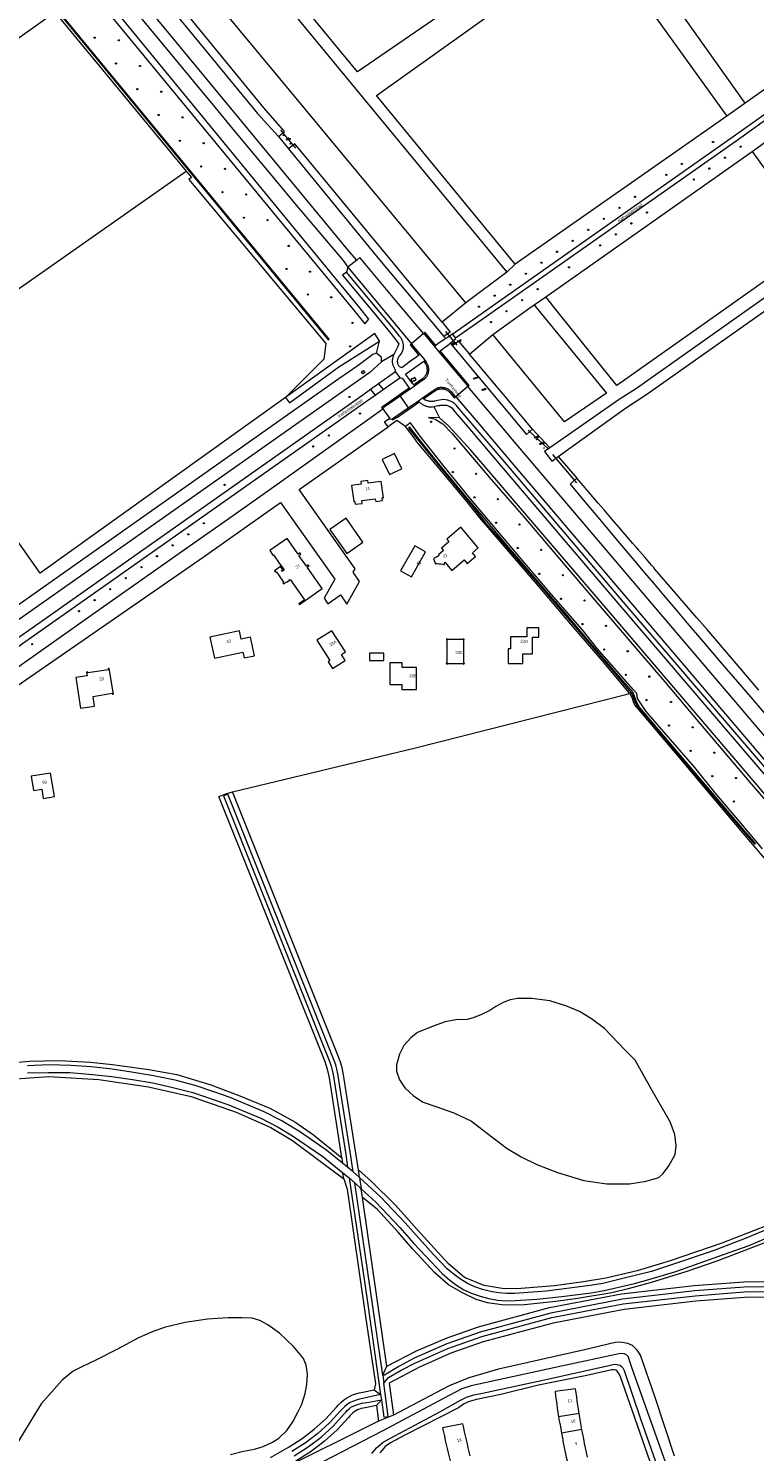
# Model space of a CAD drawing. Header units: metres. Extents: x 138165 to 154469, y 480134 to 494189.
# Tile 965 of 1056: x 150888 to 151193, y 482021 to 482617. Entities that reach past the tile are written whole.
import ezdxf

# ---------------------------------------------------------------- set-up
doc = ezdxf.new("R2010")
doc.units = ezdxf.units.M
doc.header["$LTSCALE"] = 0.001
doc.header["$MEASUREMENT"] = 0
for name, color, linetype, lineweight in [('TOP-L-duiker', 7, 'Continuous', 0), ('TOP-L-topo objecten punt', 7, 'Continuous', 0), ('TOP-L-topo objecten vlak', 7, 'Continuous', 0), ('TOP-T-topo huisnummering naamgeving', 7, 'Continuous', 0)]:
    doc.layers.add(name, color=color, linetype=linetype, lineweight=lineweight)
doc.styles.add('Style-INTL_ISO', font='INTL_ISO.shx')
doc.styles.add('Style-STANDARD', font='STANDARD.shx')

# ---------------------------------------------------------------- blocks, each defined once
blk = doc.blocks.new('24')
at = {"layer": 'TOP-L-topo objecten punt', "color": 7, "linetype": 'Continuous', "lineweight": 0}
for radius in [0.025, 0.0182, 0.0115, 0.005]:
    blk.add_circle((0, 0), radius, dxfattribs=at)
blk = doc.blocks.new('131')
at = {"layer": 'TOP-L-topo objecten punt', "color": 7, "linetype": 'Continuous', "lineweight": 0}
blk.add_circle((0, 0), 0.025, dxfattribs=at)
at = {"layer": 'TOP-L-topo objecten punt', "color": 7, "linetype": 'Continuous', "lineweight": 0, "style": 'Style-STANDARD'}
blk.add_text('SM', height=0.06, dxfattribs=at).set_placement((0.0483, 0))
blk = doc.blocks.new('72')
at = {"layer": 'TOP-L-topo objecten punt', "color": 7, "linetype": 'Continuous', "lineweight": 0}
blk.add_circle((0, 0), 0.025, dxfattribs=at)
at = {"layer": 'TOP-L-topo objecten punt', "color": 7, "linetype": 'Continuous', "lineweight": 0, "style": 'Style-STANDARD'}
blk.add_text('BK', height=0.06, dxfattribs=at).set_placement((0.0483, 0))
blk = doc.blocks.new('73')
at = {"layer": 'TOP-L-topo objecten punt', "color": 7, "linetype": 'Continuous', "lineweight": 0}
blk.add_circle((0, 0), 0.025, dxfattribs=at)
at = {"layer": 'TOP-L-topo objecten punt', "color": 7, "linetype": 'Continuous', "lineweight": 0, "style": 'Style-STANDARD'}
blk.add_text('WP', height=0.06, dxfattribs=at).set_placement((0.0483, 0))
blk = doc.blocks.new('10')
at = {"layer": 'TOP-L-topo objecten punt', "linetype": 'Continuous', "lineweight": 0}
blk.add_circle((0, 0), 0.0125, dxfattribs=at)
blk = doc.blocks.new('11')
at = {"layer": 'TOP-L-topo objecten punt', "color": 7, "linetype": 'Continuous', "lineweight": 0}
blk.add_circle((0, 0), 0.025, dxfattribs=at)
at = {"layer": 'TOP-L-topo objecten punt', "color": 7, "linetype": 'Continuous', "lineweight": 0, "style": 'Style-STANDARD'}
blk.add_text('AB', height=0.06, dxfattribs=at).set_placement((0.0483, 0))

msp = doc.modelspace()

# ---------------------------------------------------------------- linework, layer by layer
at = {"layer": 'TOP-L-duiker', "flags": 128}
for points in [[(150994.13, 482574.49), (151000.43, 482566.86)], [(151068.11, 482484.38), (151063.32, 482490.09)], [(151106.26, 482440.89), (151097.85, 482448.74)], [(151118.2, 482426.65), (151108.22, 482438.54)]]:
    msp.add_lwpolyline(points, dxfattribs=at)
at = {"layer": 'TOP-L-topo objecten vlak', "flags": 128}
for points in [[(151066.93, 482740.35), (151121.11, 482663.98), (151026.4, 482598.94), (151000, 482631.07), (150967.39, 482670.76), (151000, 482693.56), (151066.93, 482740.35)], [(151188.76, 482585.83), (151135.56, 482660.75), (151207.58, 482711.15)], [(150871.48, 482700.55), (150873.32, 482698.27), (150877.61, 482692.94), (150882.67, 482686.64), (150887.78, 482680.3), (150889.53, 482678.14), (150897.47, 482668.31), (150905.95, 482657.85), (150909.77, 482653.16), (150915.07, 482646.64), (150921.26, 482639.06), (150926.73, 482632.37), (150931.77, 482626.21), (150936.9, 482619.95), (150948.4, 482605.97), (150957.62, 482594.8), (150966.54, 482584.03), (150974.1, 482574.93), (150983.38, 482563.79), (150992.56, 482552.8), (151000, 482543.92), (151020.29, 482519.89), (151022.25, 482517.04)], [(150903.46, 482680.26), (150923.24, 482655.86), (150984.43, 482581.4), (150993.3, 482571.73)], [(150886.99, 482666.34), (150921.01, 482624.72), (151000, 482529.01), (151023.94, 482500), (151029.42, 482493.36), (151031.17, 482495.28), (151027.34, 482500), (151000, 482533.29), (150923.19, 482626.84), (150923.17, 482626.86), (150916.55, 482634.98), (150910.54, 482642.35), (150901.57, 482653.37), (150897.64, 482658.21), (150894.03, 482662.65), (150888.88, 482668.99), (150884.66, 482674.2)], [(151026.03, 482520.03), (151022.98, 482523.46), (150897.6, 482675.44)], [(151071.72, 482502.13), (151000, 482588.68), (150945.14, 482654.88), (150962.97, 482667.62), (151000, 482622.73), (151088.89, 482514.96)], [(150900.32, 482624.53), (151014.05, 482486.6), (151014.44, 482486.92), (150900.84, 482624.68), (150874.25, 482657.38), (150874, 482657.19)], [(151092.47, 482518.33), (151034.34, 482589.02), (151127.21, 482655.28), (151181.15, 482580.38)], [(150993.3, 482571.73), (150995.84, 482573.83), (150987.11, 482583.82), (150931.35, 482651.95)], [(150834.17, 482472.86), (150814.77, 482500), (150784.42, 482542.44), (150890.32, 482617.38), (150899.52, 482623.93)], [(150899.52, 482623.93), (150954.64, 482557.22)], [(151243.39, 482624.21), (151188.76, 482585.83)], [(151248.48, 482617.11), (151247.35, 482616.32), (151196.77, 482580.85), (151183.78, 482571.62), (151079.18, 482498.06), (151066.37, 482488.99)], [(151067.46, 482487.41), (151080.4, 482496.47), (151184.99, 482570.03), (151197.89, 482579.19), (151248.1, 482614.4), (151249.43, 482615.25)], [(151188.76, 482585.83), (151181.15, 482580.38)], [(151181.15, 482580.38), (151092.47, 482518.33)], [(150993.3, 482571.73), (150997.5, 482566.64)], [(151191.67, 482565.5), (151199.34, 482570.97)], [(151061.79, 482493.96), (151038.82, 482521.88), (151000.04, 482568.74), (150997.5, 482566.64)], [(150997.5, 482566.64), (151035.6, 482520.14), (151052.46, 482500), (151062.52, 482487.98)], [(151191.67, 482565.5), (151219.42, 482527.05), (151181.06, 482500), (151135.02, 482467.53), (151108.97, 482500), (151105.21, 482504.69)], [(151105.21, 482504.69), (151191.67, 482565.5)], [(150834.17, 482472.86), (150872.93, 482500), (150954.63, 482557.22), (150954.64, 482557.22)], [(150954.64, 482557.22), (150956.79, 482554.62), (150955.75, 482553.72), (151013.11, 482485.04), (151012.23, 482478.53), (150996.23, 482462.48)], [(151274.01, 482555.24), (151272.73, 482555.83), (151271.41, 482555.83), (151269.54, 482555.32), (151191.07, 482500), (151143.24, 482466.28), (151135.98, 482461.66), (151106.98, 482441.39)], [(151110.41, 482437.74), (151138.63, 482457.93), (151147.56, 482463.86), (151198.89, 482500), (151273.44, 482552.49), (151274.42, 482553.18)], [(151022.25, 482517.04), (151021.7, 482514.94)], [(151026.03, 482520.03), (151022.25, 482517.04)], [(151022.25, 482517.04), (151048.92, 482484.95)], [(151054.03, 482489.3), (151048.02, 482496.43), (151041.98, 482503.47), (151027.4, 482521.11), (151026.03, 482520.03)], [(151092.47, 482518.33), (151088.89, 482514.96)], [(151021.7, 482514.94), (151020.02, 482513.66), (151035.24, 482495.38), (151040.34, 482489.24), (151041.89, 482487.34), (151043.7, 482484.95), (151043.16, 482483.6), (151041.54, 482480.41)], [(151052, 482480.16), (151051.22, 482479.47), (151048.6, 482477.65), (151044.89, 482474.87), (151043.79, 482475.47), (151043.33, 482476.62), (151043.22, 482477.06), (151043.19, 482477.28), (151043.17, 482477.51), (151043.17, 482477.73), (151043.18, 482477.96), (151043.2, 482478.18), (151043.24, 482478.4), (151043.29, 482478.59), (151043.34, 482478.78), (151043.41, 482478.97), (151043.49, 482479.16), (151043.58, 482479.34), (151043.68, 482479.52), (151043.79, 482479.69), (151043.9, 482479.85), (151044.73, 482480.89), (151045.08, 482481.51), (151045.22, 482481.83), (151045.35, 482482.17), (151045.45, 482482.51), (151045.53, 482482.85), (151045.59, 482483.21), (151045.63, 482483.56), (151045.64, 482483.91), (151045.63, 482484.27), (151045.6, 482484.63), (151045.54, 482484.99), (151045.46, 482485.34), (151045.36, 482485.68), (151045.25, 482486.02), (151045.12, 482486.35), (151044.98, 482486.67), (151044.81, 482486.98), (151044.63, 482487.28), (151044.43, 482487.58), (151044.22, 482487.86), (151043.99, 482488.12), (151042.05, 482490.62), (151035.1, 482498.89), (151021.7, 482514.94)], [(151088.89, 482514.96), (151071.72, 482502.13)], [(151100.4, 482501.25), (151105.21, 482504.69)], [(151071.72, 482502.13), (151061.79, 482493.96)], [(151100.4, 482501.25), (151101.42, 482500), (151130.69, 482464.27), (151113.13, 482452.3), (151083.01, 482488.88)], [(151083.01, 482488.88), (151098.64, 482500), (151100.4, 482501.25)], [(151061.79, 482493.96), (151065.17, 482489.85), (151062.52, 482487.98)], [(151035.56, 482486.11), (151033.61, 482489.21), (150996.23, 482462.48)], [(150996.23, 482462.48), (150997.87, 482460.24), (151018.52, 482475.32), (151035.56, 482486.11)], [(151034.3, 482481.03), (151035.56, 482486.11)], [(151054.03, 482489.3), (151048.92, 482484.95)], [(151054.13, 482489.37), (151054.03, 482489.3)], [(151059.22, 482484.25), (151054.63, 482489.76), (151054.13, 482489.37)], [(151058.75, 482483.84), (151054.13, 482489.37)], [(151063.35, 482487.11), (151060.15, 482485.01), (151059.22, 482484.25)], [(151062.52, 482487.98), (151063.35, 482487.11)], [(151066.37, 482488.99), (151066.27, 482489.11), (151063.94, 482487.49), (151063.35, 482487.11)], [(151065.2, 482485.17), (151067.61, 482487.16), (151067.46, 482487.41)], [(151066.08, 482484.25), (151068.67, 482486.1), (151073.24, 482480.66)], [(151067.46, 482487.41), (151066.37, 482488.99)], [(151073.24, 482480.66), (151083.01, 482488.88)], [(151034.3, 482481.03), (151032.82, 482480.42), (151026.68, 482475.87), (151018.52, 482470.24), (150368.47, 482011.59)], [(151036.41, 482477.4), (151036.37, 482479.18), (151034.3, 482481.03)], [(151041.54, 482480.41), (151036.41, 482477.4)], [(151041.54, 482480.41), (151041.34, 482479.93), (151041.26, 482479.68), (151041.18, 482479.43), (151041.12, 482479.18), (151041.06, 482478.92), (151041.02, 482478.67), (151040.98, 482478.42), (151040.95, 482478.16), (151040.93, 482477.91), (151040.92, 482477.66), (151040.92, 482477.4), (151040.94, 482477.15), (151040.97, 482476.9), (151041.01, 482476.65), (151041.07, 482476.41), (151041.14, 482476.17), (151041.22, 482475.93), (151041.31, 482475.7), (151041.41, 482475.47), (151041.52, 482475.25), (151042, 482474.24), (151042.16, 482473.48), (151042.33, 482473.2)], [(151048.86, 482484.87), (151048.41, 482484.46), (151052, 482480.16)], [(151048.92, 482484.95), (151048.86, 482484.87)], [(151048.86, 482484.87), (151052.47, 482480.55)], [(151052, 482480.16), (151052.47, 482480.55)], [(151052.47, 482480.55), (151054.65, 482477.96)], [(151058.75, 482483.84), (151059.22, 482484.25)], [(151060.59, 482481.63), (151058.75, 482483.84)], [(151061.07, 482482.05), (151060.59, 482481.63)], [(151072.78, 482467.13), (151060.59, 482481.63)], [(151061.07, 482482.05), (151064.76, 482484.8), (151065.2, 482485.17)], [(151072.78, 482467.13), (151073.21, 482467.48), (151061.07, 482482.05)], [(151065.2, 482485.17), (151066.08, 482484.25)], [(151066.08, 482484.25), (151097.18, 482447), (151099.68, 482449.16)], [(151099.68, 482449.16), (151087.47, 482463.74), (151073.24, 482480.66)], [(151036.41, 482477.4), (151031.48, 482472.9), (150359.71, 482000), (150324.34, 481975.09), (150188.91, 481879.77)], [(151029.4, 482472.99), (151028.61, 482472.4), (151027.98, 482473.24), (151028.78, 482473.83), (151029.4, 482472.99)], [(151049.96, 482467.69), (151049.37, 482468.29), (151046.53, 482472.29), (151050.41, 482474.96), (151054.13, 482477.61)], [(151054.13, 482477.61), (151054.48, 482477.19), (151054.85, 482476.61), (151055, 482476.31), (151055.14, 482475.99), (151055.26, 482475.67), (151055.35, 482475.34), (151055.42, 482475.01), (151055.48, 482474.67), (151055.51, 482474.32), (151055.51, 482473.97), (151055.5, 482473.62), (151055.45, 482473.27), (151055.39, 482472.93), (151055.29, 482472.6), (151055.16, 482472.26), (151055, 482471.94), (151054.82, 482471.62), (151054.61, 482471.32), (151054.38, 482471.04), (151054.13, 482470.78), (151053.86, 482470.54), (151053.57, 482470.32), (151049.96, 482467.69)], [(151054.65, 482477.96), (151055.01, 482477.52), (151055.17, 482477.28), (151055.31, 482477.04), (151055.45, 482476.79), (151055.58, 482476.53), (151055.69, 482476.27), (151055.79, 482475.99), (151055.88, 482475.71), (151055.96, 482475.41), (151056.02, 482475.12), (151056.07, 482474.82), (151056.1, 482474.52), (151056.11, 482474.22), (151056.11, 482473.92), (151056.1, 482473.62), (151056.07, 482473.33), (151056.03, 482473.03), (151055.97, 482472.74), (151055.89, 482472.46), (151055.8, 482472.18), (151055.68, 482471.9), (151055.54, 482471.63), (151055.39, 482471.36), (151055.22, 482471.11), (151055.04, 482470.87), (151054.85, 482470.63), (151054.65, 482470.42), (151054.45, 482470.21), (151054.23, 482470.02), (151054.01, 482469.83), (151052.37, 482468.67), (151050.3, 482467.21)], [(151054.13, 482477.61), (151054.65, 482477.96)], [(150996.23, 482462.48), (150893.44, 482388.9), (150834.17, 482472.86)], [(151031.81, 482465.89), (151035.1, 482468.27), (151035.21, 482468.18)], [(151042.33, 482473.2), (151035.21, 482468.18)], [(151035.21, 482468.18), (151037.12, 482465.83)], [(151037.12, 482465.83), (151044.05, 482470.72)], [(151042.33, 482473.2), (151044.05, 482470.72)], [(151044.05, 482470.72), (151044.56, 482470.66), (151045.01, 482470.52), (151045.65, 482469.8), (151047.69, 482466.77), (151048.02, 482466.42)], [(151049.53, 482470.29), (151049.43, 482470.42), (151048.68, 482469.93), (151049.28, 482469.07), (151050, 482469.57), (151050.09, 482469.45), (151050.94, 482470.02), (151050.36, 482470.88), (151049.53, 482470.29)], [(151050.3, 482467.21), (151049.96, 482467.69)], [(150189.43, 481872.9), (150289.92, 481943.27), (151028.58, 482463.58), (151031.81, 482465.89)], [(150291.29, 481940.56), (151030.1, 482460.95), (151033.8, 482463.48)], [(151031.81, 482465.89), (151031.85, 482465.81), (151033.8, 482463.48)], [(151033.8, 482463.48), (151037.12, 482465.83)], [(151048.02, 482466.42), (151044.78, 482464.12), (151040.44, 482461.1), (151037.2, 482458.85), (151036.43, 482458.21), (151036.85, 482457.74), (151037, 482457.87)], [(151044.21, 482462.99), (151037.58, 482458.38), (151037, 482457.87)], [(151048.37, 482465.9), (151045.79, 482464.1), (151044.21, 482462.99)], [(151044.21, 482462.99), (151047.61, 482458.15)], [(151048.02, 482466.42), (151048.37, 482465.9)], [(151050.3, 482467.21), (151048.37, 482465.9)], [(151051.86, 482461.09), (151053.65, 482462.33)], [(151053.65, 482462.33), (151058.05, 482465.41), (151058.84, 482465.93), (151059.19, 482466.14), (151059.64, 482466.36), (151059.88, 482466.45), (151060.12, 482466.53), (151060.36, 482466.59), (151060.63, 482466.65), (151060.9, 482466.69), (151061.17, 482466.71), (151061.45, 482466.71), (151061.72, 482466.71), (151061.99, 482466.69), (151062.27, 482466.66), (151062.52, 482466.62), (151062.77, 482466.57), (151063.02, 482466.51), (151063.26, 482466.43), (151063.5, 482466.35), (151063.74, 482466.26), (151063.96, 482466.15), (151064.18, 482466.04), (151064.4, 482465.91), (151064.61, 482465.78), (151064.81, 482465.63), (151065.01, 482465.48), (151065.2, 482465.31), (151065.38, 482465.14), (151065.55, 482464.96), (151067.49, 482462.64)], [(151053.65, 482462.33), (151053.97, 482461.87)], [(151053.97, 482461.87), (151057.4, 482464.2), (151059.04, 482465.34), (151059.32, 482465.51), (151059.61, 482465.66), (151059.92, 482465.79), (151060.23, 482465.9), (151060.55, 482465.98), (151060.87, 482466.05), (151061.2, 482466.09), (151061.52, 482466.1), (151061.82, 482466.1), (151062.12, 482466.07), (151062.41, 482466.02), (151062.7, 482465.96), (151062.99, 482465.88), (151063.27, 482465.77), (151063.55, 482465.66), (151063.81, 482465.52), (151064.09, 482465.36), (151064.35, 482465.18), (151064.61, 482464.98), (151065.07, 482464.54), (151067.02, 482462.18), (151067.49, 482462.64)], [(151242.12, 482254.89), (151139.41, 482374.93), (151086.51, 482437.13), (151069, 482457.75), (151067.81, 482459.14), (151067.6, 482459.36), (151067.39, 482459.57), (151067.16, 482459.77), (151066.93, 482459.96), (151066.69, 482460.15), (151066.45, 482460.32), (151066.19, 482460.48), (151065.89, 482460.65), (151065.58, 482460.81), (151065.26, 482460.96), (151064.93, 482461.09), (151064.6, 482461.2), (151064.27, 482461.3), (151063.93, 482461.38), (151063.24, 482461.49), (151062.45, 482461.65), (151059.87, 482461.19), (151058.7, 482460.92), (151058.41, 482460.87), (151058.12, 482460.83), (151057.83, 482460.8), (151057.54, 482460.79), (151057.25, 482460.79), (151056.96, 482460.81), (151056.67, 482460.83), (151056.4, 482460.87), (151056.12, 482460.92), (151055.84, 482460.99), (151055.57, 482461.06), (151055.3, 482461.15), (151055.03, 482461.25), (151054.77, 482461.36), (151054.27, 482461.62), (151053.97, 482461.87)], [(151067.49, 482462.64), (151067.63, 482462.78)], [(151072.65, 482467.03), (151067.63, 482462.78)], [(151067.63, 482462.78), (151075.93, 482452.96), (151089.46, 482436.93), (151140.87, 482376.38), (151241.77, 482257.87), (151292.92, 482197.78), (151299.33, 482190.19)], [(151072.65, 482467.03), (151072.78, 482467.13)], [(151304.36, 482194.49), (151299.17, 482200.58), (151245.64, 482263.48), (151145.67, 482380.88), (151099.2, 482435.59), (151092.03, 482444.03), (151081.73, 482456.26), (151072.65, 482467.03)], [(151037.13, 482457.69), (151036.99, 482457.56), (151034.42, 482455.72), (150993.61, 482426.62), (150972.02, 482411.38), (150957.61, 482401.23), (150917.63, 482373.07), (150855.76, 482329.49), (150791.12, 482283.96), (150758.93, 482261.29), (150725.4, 482237.67), (150622.46, 482165.16), (150620.83, 482163.81)], [(151037, 482457.87), (151037.13, 482457.69)], [(151039.9, 482453.79), (151037.13, 482457.69)], [(151040.8, 482453.31), (151040.98, 482453.04), (151042.57, 482454.12), (151042.71, 482453.97), (151047.33, 482457.2), (151049.52, 482458.71), (151052.2, 482460.59)], [(151040.8, 482453.31), (151040.92, 482453.49), (151047.61, 482458.15)], [(151047.61, 482458.15), (151049.02, 482459.1), (151051.86, 482461.09)], [(151052.2, 482460.59), (151051.86, 482461.09)], [(151052.2, 482460.59), (151052.42, 482460.4), (151052.64, 482460.22), (151052.86, 482460.05), (151053.1, 482459.88), (151053.33, 482459.73), (151053.58, 482459.58), (151053.85, 482459.42), (151054.13, 482459.28), (151054.41, 482459.14), (151054.7, 482459.02), (151054.99, 482458.91), (151055.29, 482458.81), (151055.59, 482458.72), (151055.89, 482458.65), (151056.2, 482458.6), (151056.5, 482458.57), (151056.8, 482458.55), (151057.11, 482458.54), (151057.41, 482458.55), (151057.72, 482458.57), (151058.32, 482458.66)], [(151058.32, 482458.66), (151059.97, 482459.05), (151060.18, 482459.08), (151060.4, 482459.11), (151060.61, 482459.14), (151060.82, 482459.16), (151061.04, 482459.18), (151061.25, 482459.2), (151061.46, 482459.22), (151061.68, 482459.23), (151061.92, 482459.24), (151062.16, 482459.26), (151062.4, 482459.26), (151062.64, 482459.27), (151062.88, 482459.27), (151063.12, 482459.27), (151063.6, 482459.26), (151064.78, 482458.76), (151065.88, 482458.11), (151067.35, 482456.3), (151072.57, 482450.21), (151084.19, 482436.49), (151136.26, 482375.32), (151240.34, 482253.71)], [(151058.32, 482458.66), (151060.66, 482453.97)], [(150859.57, 482324.99), (150961.64, 482395.51), (150994.17, 482418.45), (151016.82, 482386.28), (151012.35, 482378.34), (151013.88, 482376.05), (151019.19, 482379.79), (151021.83, 482375.82), (151027.23, 482385.4), (151024.52, 482389.24), (151025.34, 482390.69), (151001.93, 482423.92), (151039.15, 482450.2)], [(151039.15, 482450.2), (151037.72, 482452.23), (151039.9, 482453.79)], [(151046.44, 482450.24), (151042.87, 482452.82), (151039.15, 482450.2)], [(151039.9, 482453.79), (151039.82, 482453.56), (151040.8, 482453.31)], [(151196.08, 482273.32), (151187.32, 482283.77), (151176.28, 482296.84), (151167.74, 482307.41), (151147.29, 482330.89), (151143.63, 482336.34), (151143.35, 482338.37), (151142.04, 482339.93), (151126.74, 482357.32), (151120.46, 482365.29), (151107.58, 482380.08), (151093.32, 482396.81), (151073.05, 482420.78), (151062.68, 482433.61), (151053.05, 482445.67), (151050.74, 482448.78), (151048.49, 482452.01), (151047.67, 482451.27), (151046.94, 482450.61), (151046.44, 482450.24)], [(151140.35, 482338.57), (151128.83, 482352.22), (151115.7, 482367.48), (151103.41, 482382.05), (151089.75, 482397.91), (151077.58, 482412.07), (151071.55, 482419.61), (151061.72, 482431.48), (151051.29, 482443.92), (151050.57, 482444.98), (151046.44, 482450.24)], [(151193.26, 482275.45), (151186.79, 482282.83), (151144.53, 482332.76), (151143.29, 482334.94), (151142.71, 482336.51), (151141.83, 482338.87), (151137.49, 482343.76), (151126.41, 482356.76), (151113.99, 482371.47), (151104.63, 482382.26), (151096.54, 482391.74), (151088.8, 482400.66), (151079.09, 482412.31), (151069.34, 482423.81), (151059.23, 482436.26), (151051.58, 482445.68), (151048.14, 482450.1), (151047.8, 482449.57), (151060.14, 482434.27), (151074.2, 482417.17), (151080.13, 482409.61), (151088.4, 482400.26), (151102.93, 482383.52), (151116.06, 482368.19), (151129.09, 482352.89), (151139.57, 482340.44), (151141.38, 482338.14), (151142.71, 482334.72), (151144.16, 482332.43), (151186.41, 482282.51), (151192.88, 482275.12)], [(151060.66, 482453.97), (151056.16, 482454.07), (151058.92, 482453.36), (151062.05, 482451.45), (151065.89, 482447.47), (151082.43, 482428.13), (151096.06, 482412.52), (151113.39, 482392.09), (151133.25, 482368.87), (151144, 482356.31), (151155.1, 482343.27), (151168.41, 482327.57), (151190.43, 482301.52), (151199.1, 482291.52), (151200.25, 482292.56)], [(151200.25, 482292.56), (151132.17, 482372.18), (151073.89, 482440.45), (151064.57, 482450.4), (151060.66, 482453.97)], [(151106.98, 482441.39), (151099.68, 482449.16)], [(151041.93, 482438.93), (151036.76, 482436.53), (151039.71, 482430.18), (151044.88, 482432.58), (151041.93, 482438.93)], [(151106.98, 482441.39), (151104.68, 482439.78), (151107.72, 482435.81), (151110.41, 482437.74)], [(151110.41, 482437.74), (151118.3, 482428.59)], [(151030.87, 482426.53), (151030.72, 482427.7), (151027.8, 482427.32), (151027.95, 482426.15), (151023.86, 482425.61), (151024.76, 482418.81), (151025.23, 482418.87), (151025.38, 482417.71), (151028.3, 482418.09), (151028.14, 482419.26), (151033.83, 482420.01), (151033.98, 482418.84), (151036.9, 482419.23), (151036.75, 482420.4), (151037.19, 482420.46), (151036.29, 482427.25), (151030.87, 482426.53)], [(151118.3, 482428.59), (151115.47, 482426.11), (151120.29, 482420.35), (151127.73, 482411.48), (151137.05, 482400.41), (151144.03, 482392.14), (151146.66, 482389.02), (151150.32, 482384.69), (151154.57, 482379.68), (151159.59, 482373.77), (151164.55, 482367.93), (151171.4, 482359.89), (151179.21, 482350.76), (151185.56, 482343.35), (151190.98, 482337.04), (151196.45, 482330.67), (151206.65, 482318.86), (151214.71, 482309.54), (151221.62, 482301.58), (151235.01, 482286.22), (151238.21, 482288.95)], [(151194.53, 482339.9), (151186.56, 482349.19), (151183.49, 482352.76), (151180.08, 482356.73), (151172.81, 482365.19), (151168.58, 482370.12), (151157.29, 482383.27), (151151.01, 482390.56), (151150.49, 482391.17), (151149.56, 482392.25), (151148.9, 482393.01), (151148.08, 482393.97), (151146.88, 482395.36), (151145.79, 482396.64), (151144.67, 482397.93), (151144.43, 482398.22), (151144.25, 482398.42), (151143.38, 482399.44), (151143.02, 482399.85), (151141.77, 482401.31), (151140.08, 482403.28), (151136.17, 482407.83), (151133.22, 482411.25), (151129.67, 482415.38), (151127.2, 482418.24), (151124.18, 482421.76), (151120.08, 482426.52), (151118.3, 482428.59)], [(151021.6, 482411.91), (151014.79, 482407.12), (151021.85, 482397.09), (151028.66, 482401.89), (151021.6, 482411.91)], [(151060.55, 482396.23), (151060.1, 482395.95), (151059.65, 482395.69), (151059.18, 482395.45), (151058.7, 482395.24), (151058.21, 482395.05), (151058.94, 482392.98), (151058.91, 482392.98), (151058.92, 482392.78), (151059.1, 482392.78), (151059.1, 482392.89), (151059.81, 482392.88), (151060.52, 482392.83), (151061.23, 482392.73), (151061.93, 482392.58), (151062.62, 482392.39), (151062.95, 482393.4), (151065.85, 482389.97), (151071.11, 482394.43), (151072.37, 482392.94), (151075.84, 482395.88), (151074.58, 482397.36), (151076.98, 482399.4), (151069.66, 482408.06), (151063.79, 482403.09), (151064.69, 482402.02), (151061.53, 482399.34), (151062.36, 482398.37), (151060.25, 482396.59), (151060.55, 482396.23)], [(150990.93, 482396.45), (150991.11, 482396.57), (150993.87, 482392.65), (150995.6, 482390.19), (150994.7, 482389.56), (150994.47, 482389.89), (150995.04, 482390.29), (150994.1, 482391.63), (150991.57, 482389.85), (150991.92, 482389.35), (150992.24, 482389.59), (150995.4, 482385.1), (150995.07, 482384.87), (150995.42, 482384.38), (150996.57, 482385.2), (150996.69, 482385.02), (150997.88, 482385.86), (150997.76, 482386.03), (150998.09, 482386.26), (151004.1, 482377.72), (151001.75, 482376.06), (151002.02, 482375.67), (151011.6, 482382.42), (151005.31, 482391.35), (151006.09, 482391.9), (151005.74, 482392.39), (151004.97, 482391.84), (151001.81, 482396.32), (151002.59, 482396.87), (151002.24, 482397.36), (151001.46, 482396.81), (150996.83, 482403.39), (150989.62, 482398.31), (150990.93, 482396.45)], [(151054.92, 482397.74), (151050.36, 482400.32), (151044.43, 482389.84), (151048.99, 482387.26), (151054.92, 482397.74)], [(150983.17, 482354.28), (150981.5, 482362.1), (150977.59, 482361.27), (150976.86, 482364.69), (150964.54, 482362.08), (150966.41, 482353.27), (150978.34, 482355.81), (150978.86, 482353.36), (150983.17, 482354.28)], [(151021.3, 482355.92), (151015.62, 482364.75), (151009.36, 482360.72), (151014.82, 482352.23), (151014.06, 482351.74), (151015.9, 482348.88), (151021.24, 482352.31), (151019.62, 482354.84), (151021.3, 482355.92)], [(151063.82, 482361.11), (151063.57, 482361.11), (151063.57, 482361.02), (151063.82, 482361.02), (151063.82, 482351.11), (151063.57, 482351.11), (151063.57, 482351.02), (151063.82, 482351.02), (151063.82, 482350.76), (151063.92, 482350.76), (151063.92, 482351.02), (151070.82, 482351.02), (151070.82, 482350.76), (151070.92, 482350.76), (151070.92, 482351.02), (151071.17, 482351.02), (151071.17, 482351.11), (151070.92, 482351.11), (151070.92, 482361.01), (151071.17, 482361.01), (151071.17, 482361.11), (151070.92, 482361.11), (151070.92, 482361.36), (151070.82, 482361.36), (151070.82, 482361.11), (151063.92, 482361.11), (151063.92, 482361.36), (151063.82, 482361.36), (151063.82, 482361.11)], [(151097.32, 482365.88), (151097.32, 482362.17), (151090.53, 482362.17), (151090.53, 482357.17), (151089.53, 482357.17), (151089.53, 482351.04), (151095.67, 482351.04), (151095.67, 482355.04), (151099.67, 482355.04), (151099.67, 482362.03), (151102.38, 482362.03), (151102.38, 482365.88), (151097.32, 482365.88)], [(151031.45, 482355.27), (151031.45, 482352.27), (151037.45, 482352.27), (151037.45, 482355.27), (151031.45, 482355.27)], [(150923.58, 482338.53), (150923.65, 482338.09), (150924.1, 482338.16), (150922.38, 482348.92), (150921.94, 482348.85), (150922.01, 482348.41), (150913.4, 482347.04), (150913.33, 482347.48), (150912.88, 482347.41), (150913.12, 482345.9), (150908.29, 482345.13), (150910.33, 482332.26), (150916.2, 482333.19), (150915.55, 482337.25), (150923.58, 482338.53)], [(151044.95, 482340.14), (151051.08, 482340.14), (151051.08, 482349.27), (151045.08, 482349.27), (151045.08, 482351.27), (151039.95, 482351.27), (151039.95, 482342.14), (151044.95, 482342.14), (151044.95, 482340.14)], [(150973.97, 482297.19), (151050.73, 482315.61), (151139.3, 482338.17), (151139.79, 482338.36), (151140.35, 482338.57)], [(151140.35, 482338.57), (151141.26, 482336.89), (151141.42, 482336.43), (151141.92, 482335.07), (151142.4, 482333.73), (151150.94, 482323.69), (151161.11, 482311.57), (151171.24, 482299.68), (151186.94, 482280.93), (151200.83, 482264.7), (151210.51, 482253.42), (151221.08, 482241.12), (151231.39, 482228.87), (151244.61, 482213.39), (151255.8, 482200.02), (151264.81, 482189.36), (151278.16, 482173.16), (151279.38, 482170.22), (151280.57, 482169.56), (151281.58, 482170.36)], [(150894.03, 482298.33), (150894.66, 482294.48), (150899.39, 482295.26), (150897.77, 482305.12), (150889.58, 482303.78), (150890.57, 482297.76), (150894.03, 482298.33)], [(151019.77, 482143.87), (151014.59, 482177.35), (151013.96, 482180.55), (151012.87, 482184.07), (150968.3, 482295.23), (150971.17, 482296.47), (150973.97, 482297.19)], [(151024.53, 482137.97), (151023.41, 482145.54), (151018.11, 482179.15), (151017.73, 482181.04), (151017.22, 482182.9), (151016.58, 482184.72), (150972.09, 482296.32), (150970.15, 482295.61), (151014.72, 482183.98), (151015.32, 482182.3), (151015.79, 482180.58), (151016.13, 482178.84), (151021.43, 482145.24), (151022.21, 482139.97)], [(151026.72, 482138.81), (151025.68, 482145.88), (151020.38, 482179.51), (151019.97, 482181.57), (151019.42, 482183.59), (151018.71, 482185.57), (150973.97, 482297.19)], [(151074.76, 482202.51), (151072.38, 482201.84), (151067.63, 482201.77), (151063.03, 482200.88), (151058.13, 482199.02), (151051.52, 482196.35), (151048.7, 482194.12), (151045.8, 482191), (151044.02, 482187.29), (151042.68, 482182.91), (151042.68, 482180.16), (151043.95, 482176.53), (151046.17, 482173.26), (151049.81, 482169.84), (151053.82, 482167.25), (151059.24, 482165.46), (151066.74, 482162.79), (151074.09, 482159.23), (151080.25, 482154.55), (151089.01, 482147.79), (151094.88, 482144.3), (151101.56, 482141.04), (151110.17, 482137.77), (151121.23, 482134.36), (151130.89, 482133.02), (151140.39, 482133.02), (151147.37, 482134.06), (151152.57, 482135.69), (151154.42, 482137.33), (151156.8, 482140.52), (151159.47, 482145.34), (151159.84, 482148.91), (151159.32, 482153.73), (151157.32, 482159.01), (151149.45, 482172.81), (151142.69, 482184.84), (151138.46, 482189), (151129.92, 482198.13), (151124.43, 482202.14), (151119.45, 482205.18), (151113.59, 482207.56), (151106.98, 482209.71), (151099.41, 482210.68), (151093.53, 482210.6), (151090.3, 482210.16), (151087.33, 482209.03), (151084.39, 482207.29), (151081.85, 482205.64), (151078.07, 482203.75), (151074.76, 482202.51)], [(150877.97, 482183.39), (150888.81, 482184.38), (150901.42, 482184.71), (150914.47, 482183.94), (150923.64, 482183.05), (150938.91, 482180.95), (150950.63, 482178.85), (150964.9, 482174.43), (150977.06, 482169.89), (150989.67, 482164.7), (151000.07, 482158.94), (151007.92, 482153.53), (151019.77, 482143.87)], [(151020.14, 482141.63), (151013.58, 482146.91), (151002.55, 482154.64), (150994.34, 482159.53), (150987.2, 482163.15), (150973, 482169.11), (150966.18, 482171.62), (150958.28, 482174.18), (150949.91, 482176.4), (150940.89, 482178.31), (150931.71, 482179.86), (150923.63, 482181), (150914.75, 482182.01), (150906.21, 482182.62), (150897.09, 482182.82), (150888.06, 482182.49)], [(150736.96, 481990.02), (150738.2, 481994.49), (150740.16, 482018.89), (150741.8, 482033.52), (150744.93, 482050.57), (150749.96, 482067.45), (150758.25, 482089.82), (150764.82, 482104.52), (150776.08, 482122.66), (150786.87, 482136.9), (150797.51, 482147.22), (150810.33, 482156.76), (150825.97, 482164.11), (150849.74, 482171.15), (150873.05, 482176.31), (150896.98, 482178.03), (150917.94, 482176.78), (150938.74, 482173.65), (150956.73, 482169.59), (150975.49, 482163.02), (150990.04, 482156.6), (150999.11, 482151.13), (151020.59, 482135.05)], [(150888.1, 482179.49), (150896.75, 482179.72), (150905.79, 482179.62), (150915.29, 482178.87), (150923.43, 482177.95), (150932.11, 482176.78), (150940.55, 482175.26), (150948.4, 482173.55), (150957.38, 482171.26), (150972.08, 482166.31), (150985.86, 482160.47), (150993.06, 482156.7), (150999.18, 482153.08), (151011.78, 482144.51), (151020.21, 482137.66)], [(151283.01, 482168.68), (151268.55, 482157.34), (151250.63, 482144.07), (151232.16, 482132.68), (151216.01, 482123.83), (151197.32, 482115.32), (151178.96, 482108.13), (151157.4, 482100.72), (151143.57, 482096.52), (151130.41, 482093.53), (151121.05, 482092.02), (151108.93, 482090.22), (151093.13, 482088.97), (151087.03, 482089.13), (151079.37, 482090.46), (151071.16, 482093.82), (151064.43, 482099.45), (151051.31, 482113.94), (151042.3, 482124.11), (151032.29, 482133.95), (151026.72, 482138.81)], [(151019.77, 482143.87), (151020.14, 482141.63)], [(151022.21, 482139.97), (151020.14, 482141.63)], [(151024.53, 482137.97), (151022.21, 482139.97)], [(151020.59, 482135.05), (151020.21, 482137.66)], [(151020.21, 482137.66), (151022.88, 482135.5)], [(151020.59, 482135.05), (151021.99, 482130.81), (151029.71, 482077.36), (151033.93, 482049.28), (151033.41, 482046.64)], [(151022.88, 482135.5), (151030.29, 482085.42), (151034.93, 482052.72), (151036.05, 482044.73)], [(151022.88, 482135.5), (151025.21, 482133.37)], [(151027.17, 482135.68), (151024.53, 482137.97)], [(151027.17, 482135.68), (151026.72, 482138.81)], [(151201.21, 482115.31), (151188.78, 482110.05), (151175.32, 482104.91), (151158.82, 482099.32), (151149.49, 482096.34), (151137.02, 482093.17), (151129.13, 482091.25), (151123.83, 482090.35), (151105.45, 482088.09), (151092.33, 482087.07), (151088.9, 482087.04), (151085.49, 482087.31), (151082.11, 482087.87), (151078.79, 482088.72), (151075.55, 482089.86), (151072.43, 482091.27), (151069.55, 482093.01), (151066.88, 482095.04), (151063.95, 482097.4), (151058.08, 482103.56), (151052.23, 482110.09), (151046.4, 482116.65), (151036.15, 482127.47), (151027.17, 482135.68)], [(151027.17, 482135.68), (151027.86, 482130.96)], [(151036.92, 482052.85), (151025.21, 482133.37)], [(151025.21, 482133.37), (151027.86, 482130.96)], [(151028.39, 482127.33), (151027.86, 482130.96)], [(151027.86, 482130.96), (151034.05, 482125.33), (151044.16, 482114.66), (151050.02, 482108.05), (151054.97, 482102.7), (151061.85, 482095.4), (151065.04, 482092.67), (151067.87, 482090.5), (151070.97, 482088.65), (151074.34, 482087.11), (151077.83, 482085.88), (151081.42, 482084.95), (151085.07, 482084.34), (151088.77, 482084.04), (151092.47, 482084.07), (151101.51, 482084.72), (151111.94, 482085.79), (151124.24, 482087.37), (151129.73, 482088.31), (151135.15, 482089.6), (151142.38, 482091.32), (151149.36, 482093.23), (151159.71, 482096.34), (151179.76, 482103.38), (151190.49, 482107.19), (151202.99, 482112.59)], [(151200.23, 482109.51), (151176.9, 482100.55), (151164.4, 482096.24), (151149.03, 482091.48), (151139.77, 482088.97), (151132.88, 482087.28), (151118.61, 482084.96), (151109.43, 482083.74), (151096.39, 482082.3), (151087.87, 482082.19), (151080.9, 482083.19), (151076.15, 482084.62), (151070.39, 482087.28), (151064.45, 482090.63), (151058.78, 482095.79), (151049.49, 482105.64), (151043.46, 482112.79), (151034.56, 482122.35), (151028.39, 482127.33)], [(151038.7, 482056.65), (151028.39, 482127.33)], [(151038.7, 482056.65), (151051.11, 482063.02), (151063.94, 482068.52), (151077.12, 482073.11), (151106.78, 482081.13), (151136.96, 482086.91), (151167.48, 482090.42), (151188.24, 482091.99), (151209.06, 482092.17), (151229.84, 482090.95), (151237.62, 482091.84), (151245.31, 482093.38), (151252.84, 482095.53), (151259.51, 482097.77), (151267.19, 482101.02), (151275.23, 482104.73), (151276.12, 482103.78)], [(151276.34, 482103.46), (151276.33, 482103.45), (151268.29, 482099.62), (151261.01, 482096.16), (151253.47, 482093.32), (151245.73, 482091.11), (151237.82, 482089.55), (151229.82, 482088.64), (151209.11, 482089.87), (151188.38, 482089.7), (151167.7, 482088.13), (151137.33, 482084.64), (151107.31, 482078.89), (151077.81, 482070.91), (151063.74, 482065.97), (151050.08, 482059.98), (151043.72, 482056.53), (151037.73, 482052.81), (151036.92, 482052.85)], [(151037.37, 482049.51), (151039.32, 482051.89), (151044.64, 482054.99), (151050.41, 482057.88), (151064.18, 482064.01), (151078.4, 482069), (151107.77, 482076.94), (151137.65, 482082.67), (151167.88, 482086.14), (151188.44, 482087.7), (151209.05, 482087.87), (151229.63, 482086.65), (151237.87, 482087.55), (151246.01, 482089.13), (151253.99, 482091.39), (151261.76, 482094.31), (151269.56, 482097.75), (151277.4, 482101.92)], [(151278.42, 482100.48), (151278.32, 482100.42), (151270.29, 482095.82), (151262.6, 482092.17), (151254.62, 482089.17), (151246.43, 482086.86), (151238.07, 482085.25), (151229.6, 482084.34), (151209.1, 482085.57), (151188.57, 482085.4), (151168.1, 482083.85), (151138.03, 482080.4), (151108.3, 482074.7), (151079.08, 482066.8), (151065.51, 482062.06), (151052.35, 482056.27), (151039.69, 482049.47), (151041.46, 482036.09)], [(150973.17, 482019.63), (150978.53, 482021), (150983.26, 482021.84), (150986.83, 482022.94), (150990.71, 482024.78), (150993.44, 482026.51), (150996.69, 482029.66), (150999.32, 482033.34), (151001.31, 482037.33), (151003.1, 482040.74), (151004.41, 482045.2), (151005.09, 482048.93), (151005.41, 482053.29), (151004.88, 482057.01), (151003.73, 482059.85), (150999.58, 482064.89), (150993.7, 482070.45), (150988.82, 482073.87), (150985.41, 482075.76), (150982.26, 482076.7), (150977.95, 482076.86), (150972.23, 482076.91), (150963.57, 482076.28), (150954.17, 482074.86), (150945.88, 482072.97), (150940.99, 482071.35), (150934.54, 482068.46), (150925.77, 482063.73), (150916.79, 482059.11), (150911.17, 482056.54), (150907.18, 482054.55), (150902.62, 482050.71), (150893.85, 482040.84), (150889.18, 482033.23), (150884.08, 482024.73)], [(151159.24, 482018.94), (151150.98, 482043.85), (151145, 482061.16), (151143.58, 482063.33), (151141.62, 482065.29), (151139.67, 482066.16), (151136.62, 482066.71), (151134.33, 482066.6), (151121.49, 482063.44), (151085.47, 482055.39), (151073.06, 482051.69), (151064.79, 482048.42), (151056.52, 482044.07), (151041.46, 482036.09)], [(151160.46, 482002.33), (151150.95, 482029.03), (151141.45, 482055.68), (151139.71, 482060.62), (151139.11, 482061.3), (151138.1, 482061.77), (151136.58, 482061.93), (151111.86, 482056.68), (151074.02, 482048.32), (151070.08, 482047.12), (151062.37, 482043.05), (151036.67, 482029.44), (151003.45, 482012.16)], [(151032.32, 482020.03), (151034.38, 482022.45), (151037.05, 482024.77), (151042.02, 482027.48), (151060.87, 482037.48), (151069.51, 482042.32), (151072.01, 482043.65), (151075.14, 482044.62), (151078.8, 482045.3), (151103.98, 482050.74), (151132.4, 482057.09), (151134.03, 482057.39), (151135.17, 482057.36), (151136.26, 482057.01), (151136.83, 482056.6), (151137.53, 482055.87), (151138.05, 482054.84), (151144.98, 482034.55), (151152.96, 482012)], [(151036.92, 482052.85), (151038.7, 482056.65)], [(151149.19, 482016.08), (151142.5, 482035.02), (151136.4, 482052.55), (151135.88, 482053.61), (151135.17, 482054.5), (151134.59, 482054.9), (151133.8, 482055.12), (151132.87, 482055.03), (151122.41, 482052.78), (151102.18, 482048.62), (151086.46, 482044.69), (151076.21, 482042.62), (151072.73, 482041.65), (151070.83, 482040.67), (151068.66, 482039.22), (151046.14, 482027.69), (151040.18, 482024.51), (151037.97, 482022.97), (151036.69, 482021.47), (151035.72, 482020.27)], [(151036.92, 482052.85), (151037.37, 482049.51)], [(150989.86, 482018.33), (150997.7, 482022.81), (151003.14, 482026.27), (151008.27, 482030.18), (151013.04, 482034.52), (151017.42, 482039.26), (151018.35, 482040.4), (151019.38, 482041.45), (151020.5, 482042.4), (151021.7, 482043.24), (151022.97, 482043.98), (151024.3, 482044.59), (151025.69, 482045.09), (151027.11, 482045.45), (151028.56, 482045.69), (151033.41, 482046.64)], [(151036.05, 482044.73), (151026.69, 482042.63), (151024.23, 482041.82), (151023.06, 482041.23), (151021.99, 482040.5), (151020.92, 482039.58), (151019.22, 482037.84), (151014.7, 482032.93), (151009.78, 482028.44), (151004.48, 482024.39), (150998.84, 482020.82)], [(151033.41, 482046.64), (151036.05, 482044.73)], [(151036.05, 482044.73), (151036.36, 482042.58)], [(151036.36, 482042.58), (151037.39, 482035.25), (151039.21, 482035.56), (151037.37, 482049.51)], [(151119.23, 482036.82), (151118.96, 482038.54), (151118.7, 482040.25), (151118.45, 482041.97), (151118.2, 482043.68), (151117.97, 482045.4), (151117.75, 482047.12), (151109.12, 482046.03), (151109.35, 482044.26), (151109.59, 482042.49), (151109.83, 482040.73), (151110.09, 482038.96), (151110.36, 482037.2), (151110.64, 482035.44)], [(151034.28, 482040.08), (151029.54, 482039.15), (151028.73, 482039.04), (151027.92, 482038.86), (151027.14, 482038.61), (151026.38, 482038.3), (151025.64, 482037.92), (151024.95, 482037.48), (151024.29, 482036.98), (151023.68, 482036.43), (151023.12, 482035.83), (151022.61, 482035.18), (151017.82, 482029.96), (151012.59, 482025.18), (151006.96, 482020.88), (151000.98, 482017.09), (150993.13, 482012.6)], [(150999.84, 482019.09), (151005.63, 482022.76), (151011.08, 482026.92), (151016.15, 482031.55), (151020.79, 482036.6), (151021.42, 482037.38), (151022.1, 482038.11), (151022.85, 482038.77), (151023.64, 482039.38), (151024.49, 482039.91), (151026.41, 482040.6), (151028.14, 482041.06), (151030.27, 482041.36), (151036.36, 482042.58)], [(151036.36, 482042.58), (151034.28, 482040.08)], [(151034.28, 482040.08), (151035.13, 482033.59)], [(151035.13, 482033.59), (150993.13, 482012.6)], [(151041.46, 482036.09), (151035.13, 482033.59)], [(151073.63, 482019.05), (151073.21, 482020.72), (151072.8, 482022.4), (151072.39, 482024.07), (151072, 482025.75), (151071.62, 482027.44), (151071.25, 482029.12), (151070.89, 482030.81), (151070.53, 482032.5), (151062.01, 482030.74), (151062.38, 482029), (151062.75, 482027.26), (151063.13, 482025.53), (151063.52, 482023.8), (151063.93, 482022.07), (151064.34, 482020.35), (151064.76, 482018.62), (151065.2, 482016.9)], [(151119.23, 482036.82), (151110.64, 482035.44)], [(151110.64, 482035.44), (151110.92, 482033.71), (151111.22, 482031.99), (151111.52, 482030.27), (151111.83, 482028.55)], [(151120.39, 482030.13), (151120.08, 482031.8), (151119.79, 482033.47), (151119.5, 482035.15), (151119.23, 482036.82)], [(151120.39, 482030.13), (151111.83, 482028.55)], [(151111.83, 482028.55), (151112.21, 482026.55), (151112.6, 482024.54), (151113, 482022.54), (151113.42, 482020.55), (151113.85, 482018.56), (151114.29, 482016.57)], [(151122.77, 482018.48), (151122.34, 482020.42), (151121.93, 482022.35), (151121.52, 482024.29), (151121.13, 482026.23), (151120.75, 482028.18), (151120.39, 482030.13)]]:
    msp.add_lwpolyline(points, dxfattribs=at)

# ---------------------------------------------------------------- block references
at = {"layer": 'TOP-L-topo objecten punt', "xscale": 10, "yscale": 10, "zscale": 10}
for name, p in [('24', (150916.25, 482613.2)), ('24', (150926.36, 482612.11)), ('24', (150925.17, 482602.41)), ('24', (150935.26, 482601.34)), ('24', (150934.09, 482591.61)), ('24', (150944.14, 482590.57)), ('24', (150943.02, 482580.82)), ('24', (150953.04, 482579.8)), ('24', (150951.94, 482570.02)), ('24', (150961.92, 482569.03)), ('10', (150995.33, 482572.24)), ('131', (150996.77, 482570.51)), ('10', (150998.2, 482568.77)), ('24', (151175.35, 482569.5)), ('24', (151180.35, 482562.95)), ('24', (151186.89, 482567.54)), ('24', (150960.86, 482559.23)), ('24', (150970.82, 482558.26)), ('24', (151162.28, 482560.3)), ('24', (151173.81, 482558.35)), ('24', (151155.74, 482555.71)), ('24', (151167.27, 482553.76)), ('24', (150969.79, 482548.5)), ('24', (150979.73, 482547.49)), ('24', (151142.67, 482546.51)), ('24', (151136.13, 482541.91)), ('24', (151147.66, 482539.97)), ('24', (150978.73, 482537.77)), ('24', (150988.64, 482536.72)), ('24', (151129.6, 482537.31)), ('24', (151141.12, 482535.38)), ('24', (151116.52, 482528.11)), ('24', (151123.06, 482532.71)), ('24', (151134.58, 482530.78)), ('24', (150997.55, 482525.95)), ('24', (151109.98, 482523.51)), ('24', (151128.04, 482526.19)), ('24', (150996.6, 482516.3)), ('24', (151006.46, 482515.18)), ('24', (151103.45, 482518.91)), ('24', (151114.96, 482517)), ('24', (151090.37, 482509.72)), ('24', (151096.91, 482514.32)), ('24', (151005.53, 482505.57)), ('24', (151015.37, 482504.42)), ('24', (151083.84, 482505.12)), ('24', (151095.35, 482503.22)), ('24', (151101.89, 482507.81)), ('24', (151077.3, 482500.52)), ('24', (151088.81, 482498.62)), ('24', (151024.3, 482493.69)), ('24', (151082.27, 482494.03)), ('11', (151066.01, 482484.98)), ('11', (151068.41, 482486.02)), ('24', (151023.27, 482483.88)), ('73', (151075.22, 482470.35)), ('24', (151023.02, 482462.67)), ('72', (151078.82, 482465.63)), ('24', (151027.41, 482455.76)), ('24', (151057.22, 482452.29)), ('24', (151014.33, 482446.56)), ('11', (151100.78, 482445.64)), ('10', (151101.49, 482444.81)), ('131', (151102.98, 482443.05)), ('24', (151007.79, 482441.96)), ('24', (151067.01, 482441.11)), ('10', (151104.47, 482441.3)), ('24', (150970.7, 482425.85)), ('24', (151066.34, 482431.23)), ('24', (151076.08, 482430.49)), ('24', (151075.39, 482420.61)), ('24', (151085.16, 482419.87)), ('24', (150962, 482409.75)), ('24', (151084.45, 482409.99)), ('24', (151094.23, 482409.25)), ('24', (150955.46, 482405.15)), ('24', (150942.38, 482395.94)), ('24', (150948.92, 482400.54)), ('24', (151093.51, 482399.37)), ('24', (151103.3, 482398.62)), ('24', (150935.83, 482391.34)), ('24', (150929.29, 482386.74)), ('24', (151102.55, 482388.59)), ('24', (151112.37, 482388)), ('24', (150922.75, 482382.14)), ('24', (151111.62, 482378.13)), ('24', (150909.67, 482372.94)), ('24', (150916.21, 482377.54)), ('24', (151121.45, 482377.38)), ('24', (151120.67, 482367.52)), ('24', (151130.52, 482366.76)), ('24', (150890.05, 482359.13)), ('24', (151129.73, 482356.9)), ('24', (151139.59, 482356.14)), ('24', (151138.78, 482346.28)), ('24', (151148.67, 482345.52)), ('24', (151147.47, 482335.71)), ('24', (151157.74, 482334.9)), ('24', (151156.89, 482325.04)), ('24', (151166.81, 482324.27)), ('24', (151165.95, 482314.42)), ('24', (151175.88, 482313.65)), ('24', (151175.01, 482303.8)), ('24', (151184.96, 482303.03)), ('24', (151184.06, 482293.18))]:
    msp.add_blockref(name, p, dxfattribs=at)

# ---------------------------------------------------------------- texts
at = {"layer": 'TOP-T-topo huisnummering naamgeving', "style": 'Style-INTL_ISO'}
for s, rotation, p in [('Kathedralenpad', 35.1, (151135.94, 482535.84)), ('Tureluurweg', 309.3, (151063.02, 482469.77)), ('Kathedralenpad', 34.8, (151018.65, 482453.91)), ('11', 7.5, (151029.78, 482423.54)), ('21', 18.7, (151062.36, 482395.29)), ('27', 35.2, (151000.95, 482390.6)), ('19', 330.5, (151050.88, 482393.11)), ('43', 12, (150971.53, 482359.47)), ('23A', 32.7, (151015.1, 482358.17)), ('53', 9, (150918.33, 482343.77)), ('59', 9.5, (150894.34, 482300.52)), ('11', 8.3, (151114.52, 482041.36)), ('10', 10, (151115.86, 482032.8)), ('19', 13.1, (151068.16, 482024.79)), ('9', 11.4, (151117.64, 482023.48))]:
    msp.add_text(s, height=1.25, rotation=rotation, dxfattribs=at).set_placement(p)
for s, p in [('23D', (151094.53, 482359.67)), ('23C', (151067.37, 482355.02)), ('23B', (151048.08, 482345.27))]:
    msp.add_text(s, height=1.25, dxfattribs=at).set_placement(p)

doc.saveas('drawing.dxf')
